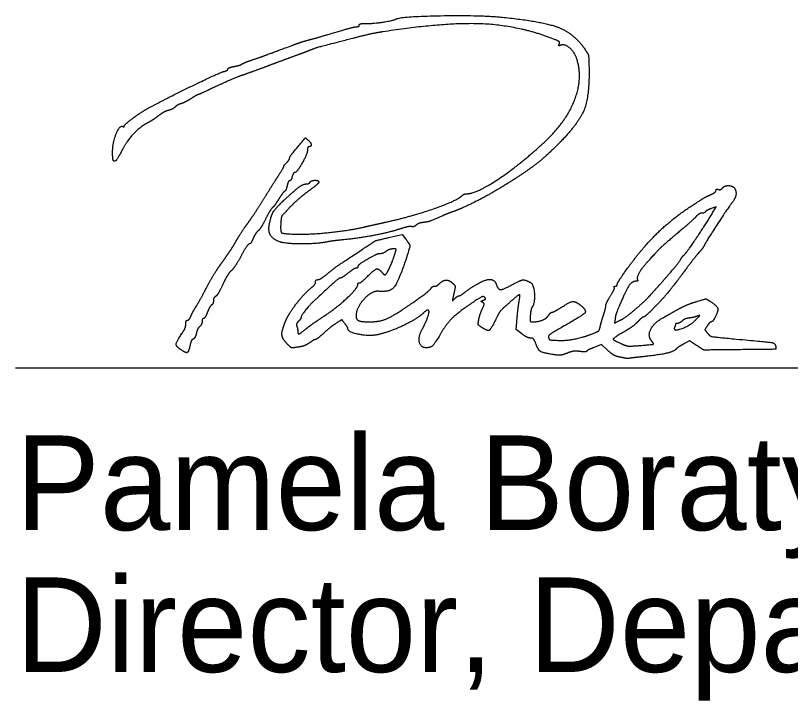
# Model space of a CAD drawing. Extents: x 0 to 34, y 0 to 22.
# Drawn here: x 24.528 to 25.675, y 7.305 to 8.318 of the extents above; entities that cross this region are included whole.
import ezdxf

# ---------------------------------------------------------------- set-up
doc = ezdxf.new("R2010")
doc.units = 0
doc.layers.add('SH_Data', color=7, linetype='Continuous')
doc.layers.add('SH_Text', color=7, linetype='Continuous')

msp = doc.modelspace()

# ---------------------------------------------------------------- linework, layer by layer
at = {"layer": 'SH_Data'}
msp.add_line((24.5279, 7.7968), (28.0279, 7.7968), dxfattribs=at)
at = {"layer": 'SH_Text'}
for points in [[(25.5597, 8.0263), (25.5651, 8.0352), (25.5577, 8.0326)], [(25.0824, 7.9901), (25.1004, 7.9942), (25.1051, 7.988)], [(25.2773, 7.8473), (25.269, 7.8536), (25.2704, 7.8707)], [(25.4153, 7.8693), (25.4143, 7.8628), (25.4229, 7.8673)], [(25.5361, 7.83), (25.5255, 7.8368), (25.5171, 7.8323)], [(25.4043, 7.823), (25.3951, 7.8313), (25.3845, 7.8272)]]:
    msp.add_lwpolyline(points, dxfattribs=at)
for points in [[(25.0898, 8.3127), (25.0966, 8.3169), (25.2136, 8.3192), (25.248, 8.3158)], [(25.0368, 8.3043), (25.0368, 8.3056), (25.0408, 8.3066), (25.0458, 8.3065)], [(25.0458, 8.3065), (25.0554, 8.3062), (25.0864, 8.3106), (25.0898, 8.3127)], [(25.3205, 8.285), (25.2699, 8.304), (25.1619, 8.308), (25.0716, 8.2942)], [(25.248, 8.3158), (25.3072, 8.31), (25.3548, 8.2917), (25.3706, 8.2686)], [(25, 8.2931), (25.0161, 8.2979), (25.031, 8.3018), (25.033, 8.3018)], [(25.0716, 8.2942), (25.0623, 8.2928), (25.0424, 8.2885), (25.0272, 8.2845)], [(25.033, 8.3018), (25.0351, 8.3018), (25.0368, 8.3029), (25.0368, 8.3043)], [(24.9612, 8.282), (24.9665, 8.2833), (24.9839, 8.2883), (25, 8.2931)], [(25.0272, 8.2845), (24.9762, 8.2714), (24.9719, 8.2701), (24.9612, 8.2658)], [(25.3328, 8.2764), (25.3338, 8.2789), (25.3303, 8.2813), (25.3205, 8.285)], [(24.8808, 8.2535), (24.8955, 8.2586), (24.9019, 8.261), (24.9372, 8.2741)], [(24.9372, 8.2741), (24.9451, 8.2771), (24.9559, 8.2806), (24.9612, 8.282)], [(25.3352, 8.2743), (25.3326, 8.2733), (25.3319, 8.274), (25.3328, 8.2764)], [(25.3586, 8.2544), (25.3553, 8.2642), (25.3409, 8.2765), (25.3352, 8.2743)], [(24.9612, 8.2658), (24.9585, 8.2647), (24.9483, 8.2609), (24.9384, 8.2573)], [(25.3706, 8.2686), (25.3755, 8.2614), (25.3764, 8.257), (25.3768, 8.2392)], [(24.8628, 8.2464), (24.8641, 8.2473), (24.8722, 8.2506), (24.8808, 8.2535)], [(24.9384, 8.2573), (24.9285, 8.2537), (24.9134, 8.2481), (24.9048, 8.2449)], [(25.3131, 8.1332), (25.344, 8.1627), (25.3679, 8.2262), (25.3586, 8.2544)], [(24.837, 8.2357), (24.84, 8.2366), (24.8424, 8.2382), (24.8424, 8.2393)], [(24.8424, 8.2393), (24.8424, 8.2403), (24.8464, 8.242), (24.8514, 8.2429)], [(24.8514, 8.2429), (24.8563, 8.2438), (24.8615, 8.2454), (24.8628, 8.2464)], [(24.9048, 8.2449), (24.8962, 8.2416), (24.88, 8.2357), (24.8688, 8.2317)], [(25.3768, 8.2392), (25.3775, 8.1984), (25.3614, 8.1587), (25.332, 8.1288)], [(24.7248, 8.1814), (24.755, 8.1976), (24.8286, 8.2333), (24.837, 8.2357)], [(24.8688, 8.2317), (24.8576, 8.2278), (24.8372, 8.2192), (24.8236, 8.2127)], [(24.8236, 8.2127), (24.8099, 8.2063), (24.7983, 8.201), (24.7977, 8.201)], [(24.7877, 8.1953), (24.7828, 8.1922), (24.7761, 8.1888), (24.7729, 8.1878)], [(24.7977, 8.201), (24.7971, 8.201), (24.7927, 8.1984), (24.7877, 8.1953)], [(24.6888, 8.1547), (24.6888, 8.1569), (24.7142, 8.1757), (24.7248, 8.1814)], [(24.7637, 8.1826), (24.7619, 8.1808), (24.7576, 8.1787), (24.754, 8.1778)], [(24.7729, 8.1878), (24.7697, 8.1868), (24.7655, 8.1844), (24.7637, 8.1826)], [(24.7392, 8.1697), (24.7346, 8.1661), (24.7274, 8.1615), (24.7233, 8.1594)], [(24.754, 8.1778), (24.7505, 8.1769), (24.7438, 8.1733), (24.7392, 8.1697)], [(24.7233, 8.1594), (24.7129, 8.1541), (24.693, 8.1332), (24.6868, 8.1211)], [(24.6716, 8.1169), (24.6717, 8.1301), (24.6823, 8.1567), (24.6865, 8.1541)], [(24.6865, 8.1541), (24.6877, 8.1533), (24.6888, 8.1536), (24.6888, 8.1547)], [(24.939, 8.1158), (24.9575, 8.1379), (24.9568, 8.1374), (24.9609, 8.134)], [(24.9609, 8.134), (24.9652, 8.1304), (24.9661, 8.1242), (24.9624, 8.1242)], [(25.1964, 8.0546), (25.2105, 8.0546), (25.2786, 8.1005), (25.3131, 8.1332)], [(24.9624, 8.1242), (24.9611, 8.1242), (24.96, 8.1219), (24.96, 8.1191)], [(25.332, 8.1288), (25.3134, 8.1099), (25.281, 8.085), (25.2505, 8.0662)], [(24.673, 8.1032), (24.6722, 8.104), (24.6716, 8.1101), (24.6716, 8.1169)], [(24.6868, 8.1211), (24.6801, 8.1082), (24.6748, 8.1013), (24.673, 8.1032)], [(24.9336, 8.1072), (24.9336, 8.1084), (24.936, 8.1123), (24.939, 8.1158)], [(24.96, 8.1191), (24.96, 8.1135), (24.9441, 8.0858), (24.9409, 8.0858)], [(24.925, 8.0954), (24.9245, 8.0954), (24.9261, 8.0975), (24.9288, 8.1002)], [(24.9288, 8.1002), (24.9314, 8.1028), (24.9336, 8.1059), (24.9336, 8.1072)], [(24.916, 8.0797), (24.9216, 8.0883), (24.9256, 8.0954), (24.925, 8.0954)], [(24.894, 8.0447), (24.9006, 8.0553), (24.9105, 8.0711), (24.916, 8.0797)], [(24.9374, 8.0798), (24.9366, 8.0765), (24.9349, 8.0738), (24.9337, 8.0738)], [(24.9409, 8.0858), (24.9398, 8.0858), (24.9382, 8.0831), (24.9374, 8.0798)], [(24.9252, 8.0448), (24.9409, 8.0594), (24.9536, 8.069), (24.9576, 8.069)], [(24.93, 8.0666), (24.9291, 8.0626), (24.9274, 8.0588), (24.9261, 8.058)], [(24.9337, 8.0738), (24.9325, 8.0738), (24.9309, 8.0705), (24.93, 8.0666)], [(24.9576, 8.069), (24.9601, 8.069), (24.9628, 8.07), (24.9636, 8.0714)], [(24.9768, 8.0717), (24.9768, 8.0706), (24.97, 8.0647), (24.9618, 8.0586)], [(24.9636, 8.0714), (24.9654, 8.0743), (24.9768, 8.0746), (24.9768, 8.0717)], [(25.2505, 8.0662), (25.2313, 8.0543), (25.1901, 8.0333), (25.176, 8.0282)], [(25.5745, 8.0631), (25.5761, 8.065), (25.5798, 8.0666), (25.5827, 8.0666)], [(25.5827, 8.0666), (25.5921, 8.0666), (25.5959, 8.0505), (25.5885, 8.0415)], [(24.9261, 8.058), (24.9248, 8.0572), (24.921, 8.0521), (24.9176, 8.0466)], [(24.9618, 8.0586), (24.9535, 8.0525), (24.941, 8.0416), (24.934, 8.0345)], [(25.1882, 8.0512), (25.1903, 8.0531), (25.1939, 8.0546), (25.1964, 8.0546)], [(25.528, 8.0362), (25.5469, 8.0484), (25.5488, 8.0495), (25.557, 8.0532)], [(25.557, 8.0532), (25.5613, 8.0551), (25.5648, 8.058), (25.5648, 8.0595)], [(25.5648, 8.0595), (25.5648, 8.061), (25.5663, 8.0617), (25.5682, 8.061)], [(25.5682, 8.061), (25.5701, 8.0602), (25.5729, 8.0612), (25.5745, 8.0631)], [(24.8722, 8.0117), (24.8776, 8.0192), (24.8874, 8.034), (24.894, 8.0447)], [(24.9038, 8.0102), (24.9066, 8.0232), (24.9127, 8.0332), (24.9252, 8.0448)], [(24.9176, 8.0466), (24.9142, 8.0411), (24.9101, 8.0355), (24.9084, 8.0341)], [(25.0764, 8.0126), (25.1133, 8.0208), (25.1796, 8.0437), (25.1882, 8.0512)], [(25.5885, 8.0415), (25.5843, 8.0365), (25.5515, 7.9861), (25.5483, 7.9799)], [(24.9084, 8.0341), (24.9068, 8.0328), (24.9021, 8.0252), (24.8981, 8.0172)], [(24.934, 8.0345), (24.9233, 8.0235), (24.9211, 8.0199), (24.9206, 8.0116)], [(25.4334, 7.9437), (25.4556, 7.9745), (25.5007, 8.0185), (25.528, 8.0362)], [(25.5577, 8.0326), (25.5537, 8.0312), (25.5498, 8.0291), (25.549, 8.0279)], [(25.1603, 8.022), (25.1433, 8.0146), (25.1384, 8.0129), (25.1318, 8.0121)], [(25.176, 8.0282), (25.1714, 8.0266), (25.1643, 8.0238), (25.1603, 8.022)], [(25.5349, 8.0204), (25.5322, 8.0174), (25.5197, 8.0063), (25.5072, 7.9958)], [(25.5169, 7.9634), (25.5197, 7.9653), (25.5479, 8.0068), (25.5597, 8.0263)], [(25.5437, 8.0258), (25.5415, 8.0258), (25.5375, 8.0233), (25.5349, 8.0204)], [(25.549, 8.0279), (25.5483, 8.0267), (25.5459, 8.0258), (25.5437, 8.0258)], [(24.8555, 7.9862), (24.8593, 7.9928), (24.8669, 8.0043), (24.8722, 8.0117)], [(24.8981, 8.0172), (24.8941, 8.0092), (24.889, 8.0012), (24.8868, 7.9994)], [(24.9192, 7.9833), (24.9087, 7.9872), (24.9016, 7.9997), (24.9038, 8.0102)], [(24.9206, 8.0116), (24.9197, 7.9982), (24.9238, 7.9953), (24.9444, 7.9947)], [(25.0428, 8.0051), (25.0507, 8.0069), (25.0658, 8.0103), (25.0764, 8.0126)], [(25.121, 8.0081), (25.1189, 8.0063), (25.1158, 8.0053), (25.1142, 8.0059)], [(25.1318, 8.0121), (25.1279, 8.0117), (25.123, 8.0099), (25.121, 8.0081)], [(24.8868, 7.9994), (24.8847, 7.9976), (24.8814, 7.9925), (24.8796, 7.9881)], [(24.9444, 7.9947), (24.9636, 7.9942), (25.0215, 8.0003), (25.0428, 8.0051)], [(25.0962, 8.0022), (25.0797, 7.9969), (25.0346, 7.9884), (25.0108, 7.9861)], [(25.1142, 8.0059), (25.1125, 8.0065), (25.1044, 8.0048), (25.0962, 8.0022)], [(25.5072, 7.9958), (25.4876, 7.9793), (25.4759, 7.9679), (25.4592, 7.949)], [(24.8425, 7.9655), (24.8458, 7.9703), (24.8517, 7.9796), (24.8555, 7.9862)], [(24.8796, 7.9881), (24.8777, 7.9838), (24.8752, 7.9802), (24.8739, 7.9802)], [(25.0108, 7.9861), (25.0025, 7.9853), (24.9933, 7.9841), (24.9904, 7.9835)], [(25.0284, 7.9637), (25.06, 7.9847), (25.0614, 7.9854), (25.0824, 7.9901)], [(25.1051, 7.988), (25.1117, 7.9792), (25.1115, 7.9744), (25.1038, 7.9518)], [(24.8739, 7.9802), (24.8726, 7.9802), (24.8672, 7.9723), (24.8618, 7.9626)], [(24.9904, 7.9835), (24.9767, 7.9804), (24.9272, 7.9803), (24.9192, 7.9833)], [(25.0864, 7.9729), (25.0835, 7.9728), (25.0791, 7.9712), (25.0765, 7.9693)], [(25.0897, 7.9664), (25.0914, 7.9721), (25.091, 7.9729), (25.0864, 7.9729)], [(25.5483, 7.9799), (25.5466, 7.9764), (25.5427, 7.971), (25.5397, 7.9678)], [(24.8289, 7.9463), (24.833, 7.9521), (24.8391, 7.9608), (24.8425, 7.9655)], [(24.8618, 7.9626), (24.8565, 7.9529), (24.8498, 7.9429), (24.847, 7.9404)], [(24.9892, 7.9358), (25.0029, 7.9468), (25.0009, 7.9455), (25.0284, 7.9637)], [(25.0581, 7.9626), (25.0436, 7.9547), (25.0344, 7.9483), (25.0344, 7.9463)], [(25.0678, 7.9658), (25.0656, 7.9658), (25.0612, 7.9643), (25.0581, 7.9626)], [(25.0765, 7.9693), (25.074, 7.9673), (25.07, 7.9658), (25.0678, 7.9658)], [(25.075, 7.9346), (25.0768, 7.9346), (25.0866, 7.9557), (25.0897, 7.9664)], [(25.513, 7.9582), (25.5142, 7.9604), (25.5159, 7.9627), (25.5169, 7.9634)], [(25.5397, 7.9678), (25.5367, 7.9645), (25.5278, 7.9532), (25.5199, 7.9425)], [(25.1038, 7.9518), (25.0935, 7.9219), (25.0815, 7.9088), (25.0656, 7.9102)], [(25.4817, 7.9204), (25.497, 7.9375), (25.5106, 7.9539), (25.513, 7.9582)], [(24.81, 7.9142), (24.8163, 7.926), (24.8248, 7.9405), (24.8289, 7.9463)], [(24.847, 7.9404), (24.8441, 7.9378), (24.8386, 7.9287), (24.8347, 7.9202)], [(25.0317, 7.9442), (25.0303, 7.9442), (25.025, 7.9409), (25.02, 7.937)], [(25.0344, 7.9463), (25.0344, 7.9451), (25.0332, 7.9442), (25.0317, 7.9442)], [(25.0488, 7.9322), (25.0589, 7.9423), (25.0654, 7.9441), (25.0704, 7.9382)], [(25.0704, 7.9382), (25.072, 7.9362), (25.0741, 7.9346), (25.075, 7.9346)], [(25.4184, 7.9203), (25.4184, 7.9217), (25.4251, 7.9322), (25.4334, 7.9437)], [(25.4592, 7.949), (25.4533, 7.9424), (25.4471, 7.9295), (25.4485, 7.9271)], [(25.5199, 7.9425), (25.512, 7.9319), (25.5043, 7.9217), (25.5029, 7.9199)], [(24.972, 7.9239), (24.972, 7.9258), (24.9735, 7.9274), (24.9754, 7.9274)], [(25.0088, 7.9297), (25.0069, 7.9297), (24.9985, 7.9225), (24.9732, 7.8992)], [(24.9754, 7.9274), (24.9772, 7.9274), (24.9834, 7.9311), (24.9892, 7.9358)], [(25.02, 7.937), (25.015, 7.933), (25.01, 7.9298), (25.0088, 7.9297)], [(25.0368, 7.9226), (25.0381, 7.9226), (25.0435, 7.9269), (25.0488, 7.9322)], [(25.1555, 7.9217), (25.1605, 7.9266), (25.1705, 7.9267), (25.1754, 7.9217)], [(25.1935, 7.9091), (25.2138, 7.9243), (25.2365, 7.9299), (25.2395, 7.9204)], [(25.2633, 7.9201), (25.2752, 7.9267), (25.2825, 7.9274), (25.2907, 7.9228)], [(25.4485, 7.9271), (25.4493, 7.9259), (25.4482, 7.925), (25.4462, 7.925)], [(24.8347, 7.9202), (24.8307, 7.9116), (24.826, 7.9037), (24.8242, 7.9026)], [(24.9285, 7.8679), (24.933, 7.8783), (24.9562, 7.9078), (24.9666, 7.9161)], [(24.9666, 7.9161), (24.9695, 7.9185), (24.972, 7.922), (24.972, 7.9239)], [(24.9883, 7.876), (25.0039, 7.8864), (25.0344, 7.9151), (25.0344, 7.9194)], [(25.0344, 7.9194), (25.0344, 7.9212), (25.0355, 7.9226), (25.0368, 7.9226)], [(25.1431, 7.9147), (25.1442, 7.9164), (25.1465, 7.9178), (25.1483, 7.9178)], [(25.1483, 7.9178), (25.1501, 7.9178), (25.1534, 7.9195), (25.1555, 7.9217)], [(25.1754, 7.9217), (25.1786, 7.9186), (25.1788, 7.9161), (25.1767, 7.907)], [(25.2395, 7.9204), (25.2419, 7.9128), (25.25, 7.9127), (25.2633, 7.9201)], [(25.2907, 7.9228), (25.2951, 7.9203), (25.2967, 7.8923), (25.2928, 7.8872)], [(25.4086, 7.9035), (25.4125, 7.9097), (25.415, 7.9155), (25.4142, 7.9163)], [(25.4142, 7.9163), (25.4134, 7.9171), (25.414, 7.9178), (25.4156, 7.9178)], [(25.4156, 7.9178), (25.4171, 7.9178), (25.4184, 7.9189), (25.4184, 7.9203)], [(25.4462, 7.925), (25.4399, 7.925), (25.4304, 7.9098), (25.4183, 7.8806)], [(25.4661, 7.9029), (25.4692, 7.9065), (25.4762, 7.9143), (25.4817, 7.9204)], [(25.5029, 7.9199), (25.4896, 7.9034), (25.485, 7.8983), (25.4732, 7.8861)], [(24.7946, 7.8866), (24.7968, 7.8899), (24.8037, 7.9023), (24.81, 7.9142)], [(25.0656, 7.9102), (25.0552, 7.9111), (25.032, 7.8857), (25.032, 7.8735)], [(25.1004, 7.8829), (25.119, 7.8953), (25.1414, 7.9119), (25.1431, 7.9147)], [(25.1767, 7.907), (25.1744, 7.8967), (25.1745, 7.8962), (25.1783, 7.8997)], [(25.1841, 7.9034), (25.1851, 7.9034), (25.1893, 7.9059), (25.1935, 7.9091)], [(25.2734, 7.8956), (25.2752, 7.905), (25.2726, 7.9054), (25.2633, 7.8972)], [(24.8208, 7.8962), (24.8208, 7.8937), (24.8197, 7.8909), (24.8183, 7.8901)], [(24.8242, 7.9026), (24.8223, 7.9016), (24.8208, 7.8987), (24.8208, 7.8962)], [(24.9732, 7.8992), (24.9641, 7.8909), (24.9504, 7.8738), (24.9504, 7.8708)], [(25.1783, 7.8997), (25.1805, 7.9017), (25.1832, 7.9034), (25.1841, 7.9034)], [(25.2222, 7.9013), (25.2204, 7.9031), (25.2145, 7.9003), (25.202, 7.8918)], [(25.2194, 7.8936), (25.2172, 7.895), (25.2175, 7.8959), (25.2206, 7.8971)], [(25.2187, 7.8838), (25.2215, 7.8901), (25.2217, 7.8922), (25.2194, 7.8936)], [(25.2206, 7.8971), (25.2236, 7.8982), (25.224, 7.8995), (25.2222, 7.9013)], [(25.2633, 7.8972), (25.2474, 7.8832), (25.2437, 7.8788), (25.2382, 7.8674)], [(25.2704, 7.8707), (25.2712, 7.8801), (25.2726, 7.8913), (25.2734, 7.8956)], [(25.336, 7.8866), (25.3489, 7.8948), (25.3565, 7.8956), (25.3642, 7.8895)], [(25.4016, 7.8887), (25.4016, 7.8905), (25.4047, 7.8972), (25.4086, 7.9035)], [(25.446, 7.8841), (25.4539, 7.8909), (25.4629, 7.8994), (25.4661, 7.9029)], [(25.506, 7.8821), (25.5139, 7.8866), (25.5271, 7.8923), (25.5353, 7.8948)], [(25.5353, 7.8948), (25.5493, 7.899), (25.5505, 7.899), (25.5564, 7.8952)], [(25.5564, 7.8952), (25.566, 7.8889), (25.5684, 7.8815), (25.5638, 7.8725)], [(24.7877, 7.874), (24.7893, 7.8776), (24.7924, 7.8833), (24.7946, 7.8866)], [(24.8183, 7.8901), (24.8169, 7.8892), (24.8141, 7.8843), (24.812, 7.8792)], [(25.0519, 7.865), (25.065, 7.865), (25.0841, 7.872), (25.1004, 7.8829)], [(25.14, 7.8797), (25.14, 7.8827), (25.136, 7.8822), (25.1324, 7.8787)], [(25.202, 7.8918), (25.1823, 7.8784), (25.1651, 7.8613), (25.1568, 7.847)], [(25.2136, 7.8682), (25.2144, 7.8723), (25.2166, 7.8794), (25.2187, 7.8838)], [(25.2928, 7.8872), (25.2916, 7.8855), (25.2903, 7.8798), (25.2899, 7.8746)], [(25.3224, 7.8794), (25.3236, 7.8794), (25.3297, 7.8826), (25.336, 7.8866)], [(25.3642, 7.8895), (25.3739, 7.8819), (25.367, 7.874), (25.3354, 7.8563)], [(25.3981, 7.8746), (25.4, 7.8805), (25.4016, 7.8869), (25.4016, 7.8887)], [(25.4229, 7.8673), (25.4277, 7.8697), (25.4381, 7.8773), (25.446, 7.8841)], [(25.4732, 7.8861), (25.4657, 7.8784), (25.4586, 7.8722), (25.4576, 7.8722)], [(25.4864, 7.8711), (25.4893, 7.8726), (25.4981, 7.8776), (25.506, 7.8821)], [(24.7824, 7.8674), (24.7838, 7.8674), (24.7862, 7.8703), (24.7877, 7.874)], [(24.8061, 7.8698), (24.8049, 7.8698), (24.804, 7.8677), (24.804, 7.8653)], [(24.812, 7.8792), (24.81, 7.874), (24.8073, 7.8698), (24.8061, 7.8698)], [(24.9504, 7.8708), (24.9504, 7.87), (24.9487, 7.8677), (24.9466, 7.8657)], [(24.9568, 7.8536), (24.9643, 7.8597), (24.9696, 7.8635), (24.9883, 7.876)], [(25.032, 7.8735), (25.032, 7.8683), (25.0398, 7.865), (25.0519, 7.865)], [(25.1324, 7.8787), (25.1228, 7.8696), (25.084, 7.8508), (25.0656, 7.8463)], [(25.1294, 7.853), (25.1335, 7.8606), (25.14, 7.8769), (25.14, 7.8797)], [(25.2899, 7.8746), (25.2894, 7.867), (25.2901, 7.865), (25.2932, 7.865)], [(25.2932, 7.865), (25.3016, 7.865), (25.3136, 7.8698), (25.3168, 7.8745)], [(25.3168, 7.8745), (25.3187, 7.8772), (25.3212, 7.8794), (25.3224, 7.8794)], [(25.3933, 7.8575), (25.394, 7.8609), (25.3961, 7.8686), (25.3981, 7.8746)], [(25.4183, 7.8806), (25.4172, 7.8779), (25.4159, 7.8728), (25.4153, 7.8693)], [(25.4576, 7.8722), (25.4565, 7.8722), (25.4526, 7.869), (25.449, 7.8652)], [(25.4694, 7.8367), (25.4633, 7.8441), (25.4731, 7.8639), (25.4864, 7.8711)], [(25.5254, 7.8707), (25.5215, 7.8702), (25.5166, 7.8681), (25.5144, 7.8662)], [(25.5372, 7.8734), (25.5345, 7.8724), (25.5292, 7.8712), (25.5254, 7.8707)], [(25.5348, 7.8679), (25.5403, 7.8735), (25.5408, 7.8748), (25.5372, 7.8734)], [(25.5638, 7.8725), (25.5616, 7.8683), (25.5589, 7.865), (25.5578, 7.865)], [(24.7742, 7.8475), (24.7774, 7.8522), (24.78, 7.8586), (24.78, 7.8617)], [(24.78, 7.8617), (24.78, 7.8648), (24.7811, 7.8674), (24.7824, 7.8674)], [(24.8005, 7.8579), (24.7986, 7.8563), (24.7964, 7.8518), (24.7955, 7.8478)], [(24.804, 7.8653), (24.804, 7.8628), (24.8024, 7.8595), (24.8005, 7.8579)], [(24.9302, 7.8322), (24.9225, 7.8398), (24.9219, 7.8526), (24.9285, 7.8679)], [(24.9466, 7.8657), (24.9446, 7.8636), (24.9435, 7.8604), (24.9442, 7.8585)], [(24.9442, 7.8585), (24.945, 7.8565), (24.9456, 7.8534), (24.9456, 7.8516)], [(25.0041, 7.8638), (24.9959, 7.8584), (24.9933, 7.8564), (24.9821, 7.8464)], [(25.0154, 7.8624), (25.0109, 7.8682), (25.0108, 7.8682), (25.0041, 7.8638)], [(25.0199, 7.855), (25.0199, 7.8559), (25.0179, 7.8592), (25.0154, 7.8624)], [(25.2182, 7.8566), (25.2132, 7.8599), (25.2124, 7.8619), (25.2136, 7.8682)], [(25.2382, 7.8674), (25.2315, 7.8537), (25.2267, 7.8511), (25.2182, 7.8566)], [(25.449, 7.8652), (25.4454, 7.8614), (25.4373, 7.8553), (25.431, 7.8516)], [(25.5033, 7.8568), (25.5008, 7.8503), (25.5263, 7.8593), (25.5348, 7.8679)], [(25.5048, 7.8616), (25.5048, 7.861), (25.5041, 7.8589), (25.5033, 7.8568)], [(25.5076, 7.8626), (25.506, 7.8626), (25.5048, 7.8621), (25.5048, 7.8616)], [(25.5144, 7.8662), (25.5122, 7.8642), (25.5091, 7.8626), (25.5076, 7.8626)], [(25.5519, 7.8591), (25.5484, 7.8538), (25.5484, 7.8529), (25.5523, 7.8482)], [(25.5578, 7.865), (25.5567, 7.865), (25.554, 7.8623), (25.5519, 7.8591)], [(24.7725, 7.8238), (24.7655, 7.8286), (24.7659, 7.8354), (24.7742, 7.8475)], [(24.7955, 7.8478), (24.7946, 7.8439), (24.7925, 7.8401), (24.7908, 7.8394)], [(24.9456, 7.8516), (24.9456, 7.8467), (24.949, 7.8473), (24.9568, 7.8536)], [(24.9821, 7.8464), (24.9773, 7.8421), (24.9725, 7.8386), (24.9714, 7.8386)], [(25.0656, 7.8463), (25.0527, 7.8433), (25.0201, 7.8494), (25.0199, 7.855)], [(25.1361, 7.8266), (25.1277, 7.8266), (25.1237, 7.8424), (25.1294, 7.853)], [(25.1568, 7.847), (25.1486, 7.8329), (25.1422, 7.8266), (25.1361, 7.8266)], [(25.2903, 7.841), (25.2877, 7.841), (25.2819, 7.8438), (25.2773, 7.8473)], [(25.3354, 7.8563), (25.3222, 7.8488), (25.316, 7.844), (25.3168, 7.8418)], [(25.3308, 7.8375), (25.3413, 7.8369), (25.3674, 7.8418), (25.3806, 7.8469)], [(25.3806, 7.8469), (25.3894, 7.8502), (25.3923, 7.8527), (25.3933, 7.8575)], [(25.431, 7.8516), (25.4131, 7.8412), (25.412, 7.8379), (25.425, 7.8324)], [(25.5523, 7.8482), (25.5559, 7.8437), (25.5609, 7.8427), (25.5948, 7.8395)], [(24.7908, 7.8394), (24.7891, 7.8388), (24.787, 7.8346), (24.7862, 7.8302)], [(24.9714, 7.8386), (24.9703, 7.8386), (24.9665, 7.8364), (24.9629, 7.8338)], [(25.2978, 7.8332), (25.296, 7.8383), (25.2934, 7.841), (25.2903, 7.841)], [(25.3168, 7.8418), (25.3181, 7.8384), (25.3188, 7.8382), (25.3308, 7.8375)], [(25.4518, 7.8299), (25.4713, 7.8315), (25.4731, 7.8322), (25.4694, 7.8367)], [(25.5948, 7.8395), (25.6439, 7.835), (25.6521, 7.8334), (25.6531, 7.8287)], [(24.7862, 7.8302), (24.7843, 7.8205), (24.7801, 7.8185), (24.7725, 7.8238)], [(24.9464, 7.8276), (24.9377, 7.8262), (24.9355, 7.8268), (24.9302, 7.8322)], [(24.9629, 7.8338), (24.9593, 7.8312), (24.9519, 7.8284), (24.9464, 7.8276)], [(25.3232, 7.8166), (25.3082, 7.819), (25.3013, 7.8235), (25.2978, 7.8332)], [(25.3845, 7.8272), (25.3787, 7.8249), (25.3737, 7.8224), (25.3733, 7.8215)], [(25.425, 7.8324), (25.4318, 7.8294), (25.4383, 7.8289), (25.4518, 7.8299)], [(25.5054, 7.8244), (25.5017, 7.8207), (25.4802, 7.8158), (25.4568, 7.8134)], [(25.5171, 7.8323), (25.5125, 7.8298), (25.5072, 7.8263), (25.5054, 7.8244)], [(25.5828, 7.8236), (25.5471, 7.8232), (25.5467, 7.8232), (25.5361, 7.83)], [(25.6531, 7.8287), (25.6539, 7.8244), (25.6519, 7.8243), (25.5828, 7.8236)], [(25.3443, 7.8186), (25.3373, 7.8158), (25.3318, 7.8153), (25.3232, 7.8166)], [(25.3632, 7.8211), (25.3574, 7.8219), (25.3501, 7.8209), (25.3443, 7.8186)], [(25.3733, 7.8215), (25.3729, 7.8206), (25.3683, 7.8204), (25.3632, 7.8211)], [(25.4189, 7.8135), (25.4159, 7.8142), (25.4093, 7.8184), (25.4043, 7.823)], [(25.4292, 7.8114), (25.4265, 7.8119), (25.4219, 7.8129), (25.4189, 7.8135)], [(25.4568, 7.8134), (25.4482, 7.8125), (25.4396, 7.8115), (25.4376, 7.8111)], [(25.4376, 7.8111), (25.4356, 7.8107), (25.4318, 7.8108), (25.4292, 7.8114)]]:
    msp.add_open_spline(points, degree=2, dxfattribs=at)

# ---------------------------------------------------------------- texts
for s, p in [('Pamela Boratyn', (24.5279, 7.5568)), ('Director, Department of Transportation', (24.5279, 7.3468))]:
    msp.add_text(s, height=0.14, dxfattribs=at).set_placement(p)

doc.saveas('drawing.dxf')
